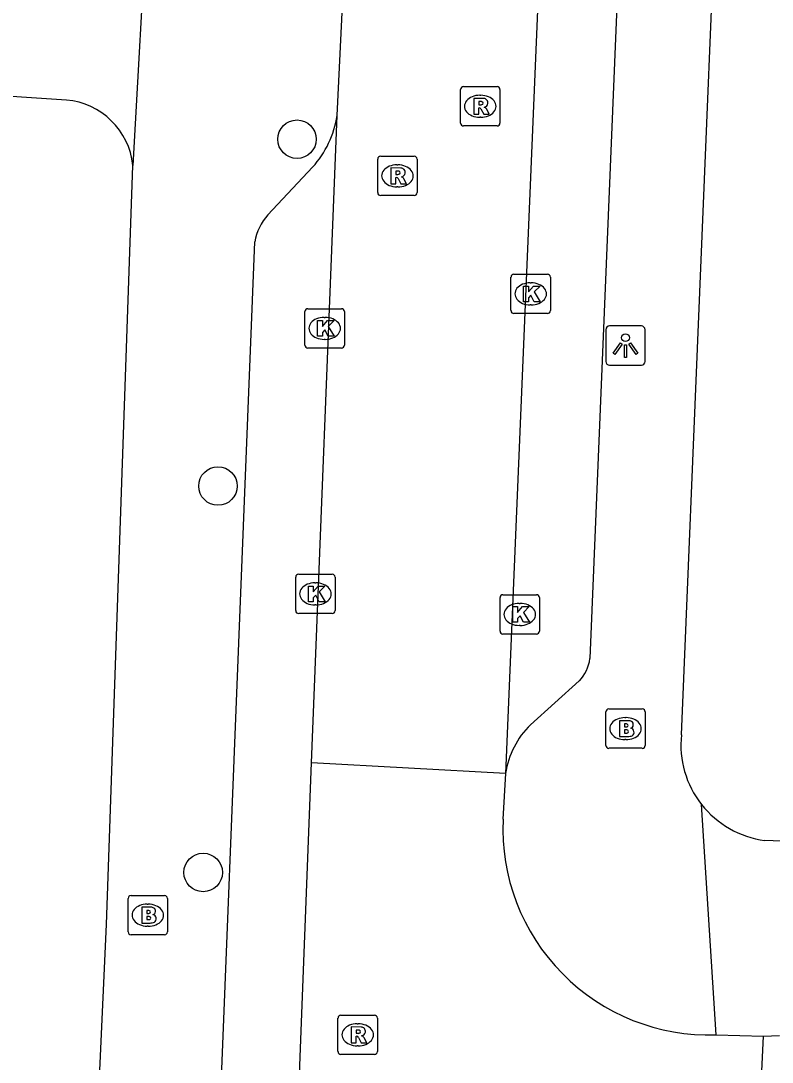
# Model space of a CAD drawing. Extents: x 160732 to 162105, y 387428 to 388479.
# Drawn here: x 161250.8 to 161269.88, y 387548.49 to 387574.95 of the extents above; entities that cross this region are included whole.
import ezdxf

# ---------------------------------------------------------------- set-up
doc = ezdxf.new("R2010")
doc.units = 0
for name, color, linetype in [('IMGEO_Boom', 7, 'Continuous'), ('IMGEO_Brandkraan', 7, 'Continuous'), ('IMGEO_Kolk', 7, 'Continuous'), ('IMGEO_Lichtpunt', 7, 'Continuous'), ('IMGEO_Rijbaan_lokaal_open', 7, 'Continuous'), ('IMGEO_Rioolput', 7, 'Continuous'), ('IMGEO_Voetpad_open', 7, 'Continuous')]:
    doc.layers.add(name, color=color, linetype=linetype)

msp = doc.modelspace()

# ---------------------------------------------------------------- linework, layer by layer
at = {"layer": 'IMGEO_Boom'}
for centre in [(161257.814, 387571.946), (161255.806, 387563.132), (161255.43, 387553.312)]:
    msp.add_circle(centre, 0.489, dxfattribs=at)
at = {"layer": 'IMGEO_Brandkraan'}
for p, q in [((161265.657, 387556.541), (161265.657, 387557.393)), ((161265.732, 387557.467), (161266.584, 387557.467)), ((161266.658, 387557.393), (161266.658, 387556.541)), ((161266.145, 387557.247), (161266.17, 387557.247)), ((161266.168, 387556.687), (161266.143, 387556.687)), ((161266.584, 387556.467), (161265.732, 387556.467)), ((161253.523, 387551.801), (161253.523, 387552.653)), ((161253.598, 387552.727), (161254.45, 387552.727)), ((161254.524, 387552.653), (161254.524, 387551.801)), ((161254.011, 387552.507), (161254.036, 387552.507)), ((161254.034, 387551.947), (161254.009, 387551.947)), ((161254.45, 387551.727), (161253.598, 387551.727))]:
    msp.add_line(p, q, dxfattribs=at)
for points in [[(161265.657, 387556.541), (161265.657, 387557.393)], [(161265.732, 387557.467), (161266.584, 387557.467)], [(161266.658, 387557.393), (161266.658, 387556.541)], [(161266.005, 387557.167), (161266.005, 387556.767), (161266.218, 387556.767)], [(161266.236, 387557.167), (161266.005, 387557.167)], [(161266.184, 387557.086), (161266.13, 387557.086), (161266.13, 387557.01)], [(161266.13, 387557.01), (161266.183, 387557.01)], [(161266.192, 387556.934), (161266.13, 387556.934), (161266.13, 387556.853)], [(161266.13, 387556.853), (161266.192, 387556.853)], [(161266.584, 387556.467), (161265.732, 387556.467)], [(161253.523, 387551.801), (161253.523, 387552.653)], [(161253.598, 387552.727), (161254.45, 387552.727)], [(161254.524, 387552.653), (161254.524, 387551.801)], [(161253.871, 387552.427), (161253.871, 387552.027), (161254.084, 387552.027)], [(161254.102, 387552.427), (161253.871, 387552.427)], [(161254.05, 387552.346), (161253.996, 387552.346), (161253.996, 387552.27)], [(161253.996, 387552.27), (161254.049, 387552.27)], [(161254.058, 387552.194), (161253.996, 387552.194), (161253.996, 387552.113)], [(161253.996, 387552.113), (161254.058, 387552.113)], [(161254.45, 387551.727), (161253.598, 387551.727)]]:
    msp.add_lwpolyline(points, dxfattribs=at)
for centre, radius, start, end in [((161265.734, 387557.391), 0.0765, 91.552, 178.448), ((161265.734, 387557.391), 0.0765, 91.552, 178.448), ((161266.582, 387557.391), 0.0765, 1.552, 88.448), ((161266.582, 387557.391), 0.0765, 1.552, 88.448), ((161266.185, 387557.048), 0.0379, 267.8285, 90.9355), ((161266.24, 387557.022), 0.145, 59.4692, 91.5367), ((161266.265, 387557.069), 0.0922, 285.5137, 58.1501), ((161266.193, 387556.893), 0.0404, 269.8759, 90.5077), ((161266.224, 387557.018), 0.251, 268.6676, 293.5347), ((161266.27, 387556.877), 0.105, 301.3115, 78.989), ((161265.734, 387556.543), 0.0765, 181.552, 268.448), ((161265.734, 387556.543), 0.0765, 181.552, 268.448), ((161266.582, 387556.543), 0.0765, 271.552, 358.448), ((161266.582, 387556.543), 0.0765, 271.552, 358.448), ((161253.6, 387552.651), 0.0765, 91.552, 178.448), ((161253.6, 387552.651), 0.0765, 91.552, 178.448), ((161254.448, 387552.651), 0.0765, 1.552, 88.448), ((161254.448, 387552.651), 0.0765, 1.552, 88.448), ((161254.051, 387552.308), 0.0379, 267.8285, 90.9355), ((161254.106, 387552.282), 0.145, 59.4692, 91.5367), ((161254.131, 387552.329), 0.0922, 285.5137, 58.1501), ((161254.059, 387552.153), 0.0404, 269.8759, 90.5077), ((161254.09, 387552.278), 0.251, 268.6676, 293.5347), ((161254.136, 387552.137), 0.105, 301.3115, 78.989), ((161253.6, 387551.803), 0.0765, 181.552, 268.448), ((161253.6, 387551.803), 0.0765, 181.552, 268.448), ((161254.448, 387551.803), 0.0765, 271.552, 358.448), ((161254.448, 387551.803), 0.0765, 271.552, 358.448)]:
    msp.add_arc(centre, radius, start, end, dxfattribs=at)
for centre, major_axis, ratio, start_param, end_param in [((161266.144, 387556.967), (-0.387, 0.002), 0.722429, 4.712389, 7.853982), ((161266.169, 387556.967), (-0.39, 0.002), 0.717154, 1.570796, 4.712389), ((161254.01, 387552.227), (-0.387, 0.002), 0.722429, 4.712389, 7.853982), ((161254.035, 387552.227), (-0.39, 0.002), 0.717154, 1.570796, 4.712389)]:
    msp.add_ellipse(centre, major_axis=major_axis, ratio=ratio, start_param=start_param, end_param=end_param, dxfattribs=at)
at = {"layer": 'IMGEO_Kolk'}
for p, q in [((161263.249, 387567.59), (161263.249, 387568.442)), ((161263.324, 387568.516), (161264.176, 387568.516)), ((161264.25, 387568.442), (161264.25, 387567.59)), ((161263.737, 387568.296), (161263.762, 387568.296)), ((161258.091, 387567.639), (161258.943, 387567.639)), ((161263.76, 387567.736), (161263.735, 387567.736)), ((161258.016, 387566.713), (161258.016, 387567.565)), ((161258.504, 387567.419), (161258.529, 387567.419)), ((161259.017, 387567.565), (161259.017, 387566.713)), ((161264.176, 387567.516), (161263.324, 387567.516)), ((161258.527, 387566.859), (161258.502, 387566.859)), ((161258.943, 387566.639), (161258.091, 387566.639)), ((161257.781, 387559.966), (161257.781, 387560.818)), ((161257.856, 387560.892), (161258.708, 387560.892)), ((161258.782, 387560.818), (161258.782, 387559.966)), ((161258.269, 387560.672), (161258.294, 387560.672)), ((161262.971, 387559.444), (161262.971, 387560.296)), ((161263.046, 387560.37), (161263.898, 387560.37)), ((161263.972, 387560.296), (161263.972, 387559.444)), ((161258.292, 387560.112), (161258.267, 387560.112)), ((161263.459, 387560.15), (161263.484, 387560.15)), ((161258.708, 387559.892), (161257.856, 387559.892)), ((161263.482, 387559.59), (161263.457, 387559.59)), ((161263.898, 387559.37), (161263.046, 387559.37))]:
    msp.add_line(p, q, dxfattribs=at)
for points in [[(161263.249, 387567.59), (161263.249, 387568.442)], [(161263.324, 387568.516), (161264.176, 387568.516)], [(161264.25, 387568.442), (161264.25, 387567.59)], [(161263.57, 387568.216), (161263.693, 387568.216), (161263.693, 387568.065), (161263.823, 387568.216), (161263.987, 387568.216), (161263.841, 387568.065), (161263.994, 387567.816), (161263.842, 387567.816), (161263.757, 387567.98), (161263.693, 387567.913), (161263.693, 387567.816), (161263.57, 387567.816), (161263.57, 387568.216)], [(161258.091, 387567.639), (161258.943, 387567.639)], [(161258.016, 387566.713), (161258.016, 387567.565)], [(161259.017, 387567.565), (161259.017, 387566.713)], [(161264.176, 387567.516), (161263.324, 387567.516)], [(161258.337, 387567.339), (161258.46, 387567.339), (161258.46, 387567.188), (161258.59, 387567.339), (161258.754, 387567.339), (161258.608, 387567.188), (161258.761, 387566.939), (161258.609, 387566.939), (161258.524, 387567.103), (161258.46, 387567.036), (161258.46, 387566.939), (161258.337, 387566.939), (161258.337, 387567.339)], [(161258.943, 387566.639), (161258.091, 387566.639)], [(161257.781, 387559.966), (161257.781, 387560.818)], [(161257.856, 387560.892), (161258.708, 387560.892)], [(161258.782, 387560.818), (161258.782, 387559.966)], [(161258.102, 387560.592), (161258.225, 387560.592), (161258.225, 387560.441), (161258.355, 387560.592), (161258.519, 387560.592), (161258.373, 387560.441), (161258.526, 387560.192), (161258.374, 387560.192), (161258.289, 387560.356), (161258.225, 387560.289), (161258.225, 387560.192), (161258.102, 387560.192), (161258.102, 387560.592)], [(161262.971, 387559.444), (161262.971, 387560.296)], [(161263.046, 387560.37), (161263.898, 387560.37)], [(161263.972, 387560.296), (161263.972, 387559.444)], [(161263.292, 387560.07), (161263.415, 387560.07), (161263.415, 387559.919), (161263.545, 387560.07), (161263.709, 387560.07), (161263.563, 387559.919), (161263.716, 387559.67), (161263.564, 387559.67), (161263.479, 387559.834), (161263.415, 387559.767), (161263.415, 387559.67), (161263.292, 387559.67), (161263.292, 387560.07)], [(161258.708, 387559.892), (161257.856, 387559.892)], [(161263.898, 387559.37), (161263.046, 387559.37)]]:
    msp.add_lwpolyline(points, dxfattribs=at)
for centre, start, end in [((161263.326, 387568.44), 91.552, 178.448), ((161263.326, 387568.44), 91.552, 178.448), ((161264.174, 387568.44), 1.552, 88.448), ((161264.174, 387568.44), 1.552, 88.448), ((161258.093, 387567.563), 91.552, 178.448), ((161258.093, 387567.563), 91.552, 178.448), ((161258.941, 387567.563), 1.552, 88.448), ((161258.941, 387567.563), 1.552, 88.448), ((161263.326, 387567.592), 181.552, 268.448), ((161263.326, 387567.592), 181.552, 268.448), ((161264.174, 387567.592), 271.552, 358.448), ((161264.174, 387567.592), 271.552, 358.448), ((161258.093, 387566.715), 181.552, 268.448), ((161258.093, 387566.715), 181.552, 268.448), ((161258.941, 387566.715), 271.552, 358.448), ((161258.941, 387566.715), 271.552, 358.448), ((161257.858, 387560.816), 91.552, 178.448), ((161257.858, 387560.816), 91.552, 178.448), ((161258.706, 387560.816), 1.552, 88.448), ((161258.706, 387560.816), 1.552, 88.448), ((161263.048, 387560.294), 91.552, 178.448), ((161263.048, 387560.294), 91.552, 178.448), ((161263.896, 387560.294), 1.552, 88.448), ((161263.896, 387560.294), 1.552, 88.448), ((161257.858, 387559.968), 181.552, 268.448), ((161257.858, 387559.968), 181.552, 268.448), ((161258.706, 387559.968), 271.552, 358.448), ((161258.706, 387559.968), 271.552, 358.448), ((161263.048, 387559.446), 181.552, 268.448), ((161263.048, 387559.446), 181.552, 268.448), ((161263.896, 387559.446), 271.552, 358.448), ((161263.896, 387559.446), 271.552, 358.448)]:
    msp.add_arc(centre, 0.0765, start, end, dxfattribs=at)
for centre, major_axis, ratio, start_param, end_param in [((161263.736, 387568.016), (-0.387, 0.002), 0.722429, 4.712389, 7.853982), ((161263.761, 387568.016), (-0.39, 0.002), 0.717154, 1.570796, 4.712389), ((161258.503, 387567.139), (-0.387, 0.002), 0.722429, 4.712389, 7.853982), ((161258.528, 387567.139), (-0.39, 0.002), 0.717154, 1.570796, 4.712389), ((161258.268, 387560.392), (-0.387, 0.002), 0.722429, 4.712389, 7.853982), ((161258.293, 387560.392), (-0.39, 0.002), 0.717154, 1.570796, 4.712389), ((161263.458, 387559.87), (-0.387, 0.002), 0.722429, 4.712389, 7.853982), ((161263.483, 387559.87), (-0.39, 0.002), 0.717154, 1.570796, 4.712389)]:
    msp.add_ellipse(centre, major_axis=major_axis, ratio=ratio, start_param=start_param, end_param=end_param, dxfattribs=at)
at = {"layer": 'IMGEO_Lichtpunt'}
for p, q in [((161265.658, 387567.105), (161265.658, 387566.298)), ((161265.658, 387567.105), (161265.658, 387566.298)), ((161266.56, 387567.2), (161265.752, 387567.2)), ((161266.56, 387567.2), (161265.752, 387567.2)), ((161266.654, 387566.298), (161266.654, 387567.105)), ((161266.654, 387566.298), (161266.654, 387567.105)), ((161265.752, 387566.204), (161266.56, 387566.204)), ((161265.752, 387566.204), (161266.56, 387566.204))]:
    msp.add_line(p, q, dxfattribs=at)
for points in [[(161266.032, 387566.769), (161266.071, 387566.741), (161265.883, 387566.479), (161265.845, 387566.506), (161266.032, 387566.769)], [(161266.134, 387566.721), (161266.181, 387566.721), (161266.181, 387566.399), (161266.134, 387566.399), (161266.134, 387566.721)], [(161266.244, 387566.741), (161266.282, 387566.768), (161266.469, 387566.506), (161266.43, 387566.478), (161266.244, 387566.741)]]:
    msp.add_lwpolyline(points, dxfattribs=at)
msp.add_circle((161266.157, 387566.903), 0.0994, dxfattribs=at)
for centre, start, end in [((161265.752, 387567.105), 90, 180), ((161265.752, 387567.105), 90, 180), ((161266.56, 387567.105), 0, 90), ((161266.56, 387567.105), 0, 90), ((161265.752, 387566.298), 180, 270), ((161265.752, 387566.298), 180, 270), ((161266.56, 387566.298), 270, 0), ((161266.56, 387566.298), 270, 360)]:
    msp.add_arc(centre, 0.0946, start, end, dxfattribs=at)
at = {"layer": 'IMGEO_Rijbaan_lokaal_open'}
for points in [[(161265.221, 387606.137), (161263.113, 387555.827)], [(161258.836, 387572.551), (161258.993, 387575.867)], [(161258.186, 387556.1), (161258.836, 387572.551)], [(161257.501, 387538.511), (161258.186, 387556.1)], [(161263.113, 387555.827), (161258.186, 387556.1)], [(161263.113, 387555.827), (161263.046, 387554.664)], [(161268.458, 387549.184), (161269.659, 387549.148)], [(161269.429, 387544.177), (161269.659, 387549.148)], [(161269.659, 387549.148), (161270.073, 387549.169)]]:
    msp.add_lwpolyline(points, dxfattribs=at)
msp.add_arc((161268.287, 387554.427), 5.246, 177.4122, 271.8724, dxfattribs=at)
at = {"layer": 'IMGEO_Rioolput'}
for p, q in [((161261.968, 387572.357), (161261.968, 387573.209)), ((161262.043, 387573.283), (161262.895, 387573.283)), ((161262.969, 387573.209), (161262.969, 387572.357)), ((161262.456, 387573.063), (161262.481, 387573.063)), ((161262.479, 387572.503), (161262.454, 387572.503)), ((161262.895, 387572.283), (161262.043, 387572.283)), ((161259.864, 387570.589), (161259.864, 387571.441)), ((161259.939, 387571.515), (161260.791, 387571.515)), ((161260.865, 387571.441), (161260.865, 387570.589)), ((161260.352, 387571.295), (161260.377, 387571.295)), ((161260.375, 387570.735), (161260.35, 387570.735)), ((161260.791, 387570.515), (161259.939, 387570.515)), ((161258.93, 387549.686), (161259.782, 387549.686)), ((161258.855, 387548.76), (161258.855, 387549.612)), ((161259.343, 387549.466), (161259.368, 387549.466)), ((161259.856, 387549.612), (161259.856, 387548.76)), ((161259.366, 387548.906), (161259.341, 387548.906)), ((161259.782, 387548.686), (161258.93, 387548.686))]:
    msp.add_line(p, q, dxfattribs=at)
for points in [[(161261.968, 387572.357), (161261.968, 387573.209)], [(161262.043, 387573.283), (161262.895, 387573.283)], [(161262.969, 387573.209), (161262.969, 387572.357)], [(161262.557, 387572.981), (161262.305, 387572.983), (161262.305, 387572.583)], [(161262.305, 387572.583), (161262.429, 387572.583), (161262.429, 387572.745), (161262.44, 387572.745)], [(161262.483, 387572.902), (161262.429, 387572.902), (161262.429, 387572.821)], [(161262.429, 387572.821), (161262.481, 387572.821)], [(161262.487, 387572.716), (161262.558, 387572.583), (161262.698, 387572.583), (161262.633, 387572.709)], [(161262.895, 387572.283), (161262.043, 387572.283)], [(161259.864, 387570.589), (161259.864, 387571.441)], [(161259.939, 387571.515), (161260.791, 387571.515)], [(161260.865, 387571.441), (161260.865, 387570.589)], [(161260.453, 387571.213), (161260.201, 387571.215), (161260.201, 387570.815)], [(161260.379, 387571.134), (161260.325, 387571.134), (161260.325, 387571.053)], [(161260.201, 387570.815), (161260.325, 387570.815), (161260.325, 387570.977), (161260.336, 387570.977)], [(161260.325, 387571.053), (161260.377, 387571.053)], [(161260.383, 387570.948), (161260.454, 387570.815), (161260.594, 387570.815), (161260.529, 387570.941)], [(161260.791, 387570.515), (161259.939, 387570.515)], [(161258.93, 387549.686), (161259.782, 387549.686)], [(161258.855, 387548.76), (161258.855, 387549.612)], [(161259.444, 387549.384), (161259.192, 387549.386), (161259.192, 387548.986)], [(161259.856, 387549.612), (161259.856, 387548.76)], [(161259.192, 387548.986), (161259.316, 387548.986), (161259.316, 387549.148), (161259.327, 387549.148)], [(161259.37, 387549.305), (161259.316, 387549.305), (161259.316, 387549.224)], [(161259.316, 387549.224), (161259.368, 387549.224)], [(161259.374, 387549.119), (161259.445, 387548.986), (161259.585, 387548.986), (161259.52, 387549.112)], [(161259.782, 387548.686), (161258.93, 387548.686)]]:
    msp.add_lwpolyline(points, dxfattribs=at)
for centre, radius, start, end in [((161262.045, 387573.207), 0.0765, 91.552, 178.448), ((161262.045, 387573.207), 0.0765, 91.552, 178.448), ((161262.893, 387573.207), 0.0765, 1.552, 88.448), ((161262.893, 387573.207), 0.0765, 1.552, 88.448), ((161262.556, 387572.871), 0.109, 350.3612, 89.416), ((161262.439, 387572.692), 0.0533, 26.0293, 88.6989), ((161262.465, 387573.01), 0.19, 274.7715, 282.9687), ((161262.489, 387572.806), 0.0964, 77.0061, 93.1865), ((161262.503, 387572.863), 0.0378, 276.6634, 79.6772), ((161262.554, 387572.871), 0.112, 277.5842, 350.9817), ((161262.538, 387572.656), 0.108, 29.5134, 73.7905), ((161262.045, 387572.359), 0.0765, 181.552, 268.448), ((161262.045, 387572.359), 0.0765, 181.552, 268.448), ((161262.893, 387572.359), 0.0765, 271.552, 358.448), ((161262.893, 387572.359), 0.0765, 271.552, 358.448), ((161259.941, 387571.439), 0.0765, 91.552, 178.448), ((161259.941, 387571.439), 0.0765, 91.552, 178.448), ((161260.789, 387571.439), 0.0765, 1.552, 88.448), ((161260.789, 387571.439), 0.0765, 1.552, 88.448), ((161260.385, 387571.038), 0.0964, 77.0061, 93.1865), ((161260.399, 387571.095), 0.0378, 276.6634, 79.6772), ((161260.452, 387571.103), 0.109, 350.3612, 89.416), ((161260.45, 387571.103), 0.112, 277.5842, 350.9817), ((161260.335, 387570.924), 0.0533, 26.0293, 88.6989), ((161260.361, 387571.242), 0.19, 274.7715, 282.9687), ((161260.434, 387570.888), 0.108, 29.5134, 73.7905), ((161259.941, 387570.591), 0.0765, 181.552, 268.448), ((161259.941, 387570.591), 0.0765, 181.552, 268.448), ((161260.789, 387570.591), 0.0765, 271.552, 358.448), ((161260.789, 387570.591), 0.0765, 271.552, 358.448), ((161258.932, 387549.61), 0.0765, 91.552, 178.448), ((161258.932, 387549.61), 0.0765, 91.552, 178.448), ((161259.78, 387549.61), 0.0765, 1.552, 88.448), ((161259.78, 387549.61), 0.0765, 1.552, 88.448), ((161259.443, 387549.274), 0.109, 350.3612, 89.416), ((161259.326, 387549.095), 0.0533, 26.0293, 88.6989), ((161259.352, 387549.413), 0.19, 274.7715, 282.9687), ((161259.376, 387549.209), 0.0964, 77.0061, 93.1865), ((161259.39, 387549.266), 0.0378, 276.6634, 79.6772), ((161259.441, 387549.274), 0.112, 277.5842, 350.9817), ((161259.425, 387549.059), 0.108, 29.5134, 73.7905), ((161258.932, 387548.762), 0.0765, 181.552, 268.448), ((161258.932, 387548.762), 0.0765, 181.552, 268.448), ((161259.78, 387548.762), 0.0765, 271.552, 358.448), ((161259.78, 387548.762), 0.0765, 271.552, 358.448)]:
    msp.add_arc(centre, radius, start, end, dxfattribs=at)
for centre, major_axis, ratio, start_param, end_param in [((161262.455, 387572.783), (-0.387, 0.002), 0.722429, 4.712389, 7.853982), ((161262.48, 387572.783), (-0.39, 0.002), 0.717154, 1.570796, 4.712389), ((161260.351, 387571.015), (-0.387, 0.002), 0.722429, 4.712389, 7.853982), ((161260.376, 387571.015), (-0.39, 0.002), 0.717154, 1.570796, 4.712389), ((161259.342, 387549.186), (-0.387, 0.002), 0.722429, 4.712389, 7.853982), ((161259.367, 387549.186), (-0.39, 0.002), 0.717154, 1.570796, 4.712389)]:
    msp.add_ellipse(centre, major_axis=major_axis, ratio=ratio, start_param=start_param, end_param=end_param, dxfattribs=at)
at = {"layer": 'IMGEO_Voetpad_open'}
for points in [[(161267.078, 387602.949), (161265.956, 387577.857), (161265.979, 387576.363), (161265.254, 387558.747)], [(161267.578, 387556.812), (161268.51, 387579.316), (161272.863, 387579.112), (161272.905, 387579.671)], [(161254.012, 387577.793), (161253.645, 387571.282)], [(161251.955, 387572.941), (161249.545, 387573.096), (161226.668, 387574.056)], [(161252.004, 387530.659), (161252.973, 387551.992), (161253.645, 387571.282)], [(161257.074, 387570.026), (161258.211, 387571.233)], [(161255.462, 387537.265), (161256.743, 387569.335)], [(161264.985, 387558.179), (161263.744, 387557.065)], [(161268.458, 387549.184), (161268.089, 387555.039)], [(161353.607, 387550.832), (161269.693, 387554.126)]]:
    msp.add_lwpolyline(points, dxfattribs=at)
for centre, radius, start, end in [((161251.79, 387571.083), 1.866, 6.1339, 84.9268), ((161256.275, 387572.958), 2.593, 318.2961, 350.963), ((161258.112, 387569.104), 1.389, 138.3894, 170.4203), ((161264.252, 387558.874), 1.01, 316.5374, 352.7789), ((161265.263, 387555.511), 2.173, 134.3486, 171.6361), ((161270.013, 387556.554), 2.449, 173.9472, 218.2081), ((161270.016, 387556.56), 2.455, 218.2726, 262.4302)]:
    msp.add_arc(centre, radius, start, end, dxfattribs=at)

doc.saveas('drawing.dxf')
